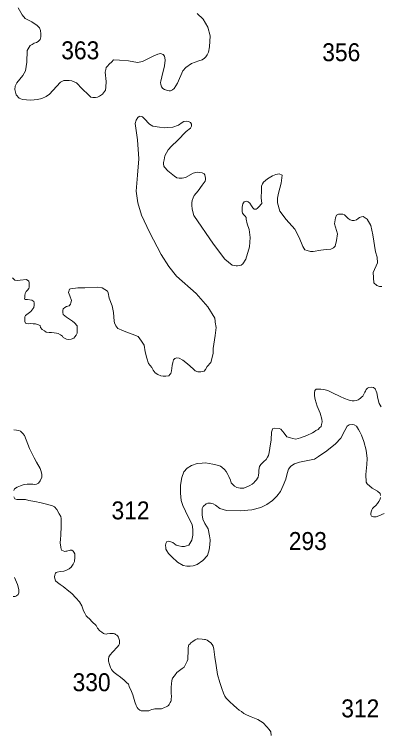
# Model space of a CAD drawing. Extents: x 445.4 to 500, y 8728.7 to 8784.
# Drawn here: x 468.35 to 471.62, y 8752.65 to 8759.05 of the extents above; entities that cross this region are included whole.
import ezdxf

# ---------------------------------------------------------------- set-up
doc = ezdxf.new("R2010")
doc.units = 0
doc.header["$LTSCALE"] = 0.064
doc.layers.add('2', color=7, linetype='Continuous', lineweight=13)
doc.layers.add('21', color=7, linetype='Continuous')

msp = doc.modelspace()

# ---------------------------------------------------------------- linework, layer by layer
at = {"layer": '2'}
for points in [[(468.3891, 8759.1145), (468.4224, 8759.0492), (468.4487, 8759.0172), (468.5095, 8758.9885), (468.5568, 8758.9556), (468.5774, 8758.9338), (468.5866, 8758.9098), (468.59, 8758.8823), (468.59, 8758.8537), (468.5831, 8758.8308), (468.5671, 8758.8136), (468.5522, 8758.8045), (468.5315, 8758.7965), (468.5132, 8758.7873), (468.4937, 8758.7758), (468.4674, 8758.7312), (468.4648, 8758.6296), (468.458, 8758.5906), (468.4522, 8758.5517), (468.4293, 8758.5082), (468.3766, 8758.4453), (468.3617, 8758.4155), (468.3594, 8758.3834), (468.3686, 8758.3365), (468.3972, 8758.3067), (468.427, 8758.2941), (468.4614, 8758.2918)], [(468.4614, 8758.2918), (468.5004, 8758.2907), (468.5611, 8758.2964), (468.6001, 8758.3044), (468.6368, 8758.3228), (468.6666, 8758.3434), (468.7285, 8758.4109), (468.764, 8758.4498), (468.7938, 8758.4636), (468.8427, 8758.4655), (468.8668, 8758.4609), (468.9069, 8758.4438), (468.9596, 8758.3911), (469.0146, 8758.3361), (469.0353, 8758.3155), (469.0548, 8758.3121), (469.0765, 8758.3133), (469.096, 8758.3167), (469.1144, 8758.3258), (469.1407, 8758.3442), (469.1659, 8758.3785), (469.1694, 8758.4048), (469.1728, 8758.4564), (469.1649, 8758.5407), (469.1695, 8758.5636), (469.174, 8758.5797), (469.1832, 8758.5934), (469.2004, 8758.6117), (469.2233, 8758.6323), (469.2382, 8758.6484), (469.2921, 8758.6461), (469.3723, 8758.6403), (469.4514, 8758.6266), (469.4959, 8758.6348), (469.6047, 8758.6874), (469.6277, 8758.6966), (469.6345, 8758.7), (469.646, 8758.7035), (469.6609, 8758.7046), (469.6724, 8758.7), (469.6804, 8758.6954), (469.6918, 8758.6806), (469.6953, 8758.668), (469.6999, 8758.6462), (469.6918, 8758.5947), (469.6678, 8758.4962), (469.6596, 8758.4576), (469.6585, 8758.4473), (469.6608, 8758.4278), (469.6653, 8758.4095), (469.6779, 8758.3923), (469.6917, 8758.3832), (469.71, 8758.3774), (469.7341, 8758.374), (469.7479, 8758.374), (469.7651, 8758.3809), (469.7788, 8758.3946), (469.8086, 8758.4416), (469.8579, 8758.5515), (469.8826, 8758.581), (469.9342, 8758.6165), (469.9652, 8758.6291), (469.9995, 8758.6406), (470.0293, 8758.6497), (470.0488, 8758.6635), (470.0603, 8758.676), (470.074, 8758.6932), (470.0866, 8758.7173), (470.0958, 8758.7642), (470.1004, 8758.8621), (470.0786, 8758.9411), (470.0385, 8759.011), (469.9857, 8759.0625)], [(468.7817, 8756.1844), (468.7892, 8756.1732), (468.8005, 8756.1657), (468.8193, 8756.1563), (468.84, 8756.1544), (468.8607, 8756.1563), (468.8833, 8756.1675), (468.8945, 8756.1788), (468.9058, 8756.1938), (468.9134, 8756.2107), (468.9152, 8756.2426), (468.9134, 8756.2764), (468.8908, 8756.3046), (468.871, 8756.3168), (468.8176, 8756.3528), (468.7893, 8756.378), (468.7864, 8756.3944), (468.7864, 8756.4137), (468.7893, 8756.427), (468.8027, 8756.4389), (468.8191, 8756.4478), (468.8413, 8756.4552), (468.8547, 8756.4686), (468.8562, 8756.4805), (468.8621, 8756.5012), (468.8473, 8756.5428), (468.8369, 8756.574), (468.8443, 8756.6051), (468.8532, 8756.6081), (468.9186, 8756.6155), (468.9825, 8756.6155), (469.0925, 8756.6229), (469.137, 8756.6155), (469.1846, 8756.5873), (469.192, 8756.5695), (469.2009, 8756.5235), (469.2262, 8756.4552), (469.2381, 8756.3944), (469.2445, 8756.3168), (469.2484, 8756.3036), (469.2597, 8756.2773), (469.2773, 8756.2535), (469.3074, 8756.2404), (469.3469, 8756.2235), (469.4033, 8756.2029), (469.4578, 8756.1803), (469.4879, 8756.1409), (469.5105, 8756.1034), (469.5218, 8756.0452), (469.5368, 8755.9889), (469.55, 8755.9401), (469.5801, 8755.9063), (469.5914, 8755.88), (469.6106, 8755.8581), (469.6332, 8755.8431), (469.6614, 8755.8319), (469.6821, 8755.8281), (469.7046, 8755.8281), (469.731, 8755.8319), (469.7404, 8755.8412), (469.7498, 8755.8525), (469.7554, 8755.875), (469.761, 8755.922), (469.7686, 8755.9501), (469.7742, 8755.9726), (469.7855, 8755.9839), (469.8024, 8755.9914), (469.825, 8755.9877), (469.857, 8755.9689), (469.8983, 8755.9389), (469.9491, 8755.8919), (469.9679, 8755.875), (469.9905, 8755.8675), (470.0168, 8755.8656), (470.0469, 8755.8732), (470.0582, 8755.8882), (470.0751, 8755.9145), (470.1052, 8755.9501), (470.1184, 8755.9933), (470.1278, 8756.0327), (470.1259, 8756.074), (470.1454, 8756.1915), (470.1529, 8756.261), (470.1454, 8756.3098), (470.1436, 8756.3168), (470.1422, 8756.3462), (470.0805, 8756.4456), (469.9762, 8756.5664), (469.8007, 8756.7204), (469.731, 8756.8073), (469.6622, 8756.9115), (469.5579, 8757.1128), (469.4867, 8757.2631), (469.4559, 8757.3744), (469.4393, 8757.4786), (469.4511, 8757.6207), (469.4653, 8757.7652), (469.4512, 8757.9352), (469.4322, 8758.082), (469.4393, 8758.1116), (469.4553, 8758.1343)], [(469.4553, 8758.1343), (469.466, 8758.1437), (469.4741, 8758.1477), (469.4955, 8758.141), (469.5115, 8758.1263), (469.5583, 8758.0769), (469.5878, 8758.0568), (469.6493, 8758.0475), (469.6921, 8758.0435), (469.7242, 8758.0448), (469.7683, 8758.0475), (469.8165, 8758.0675), (469.8499, 8758.0916), (469.866, 8758.0996), (469.8927, 8758.1023), (469.9075, 8758.0996), (469.9235, 8758.0902), (469.9342, 8758.0769), (469.9342, 8758.0582), (469.9248, 8758.0395), (469.8861, 8758.0087), (469.8098, 8757.9299), (469.7561, 8757.8783), (469.7254, 8757.8462), (469.6946, 8757.7928), (469.6906, 8757.758), (469.6839, 8757.734), (469.6853, 8757.7206), (469.6879, 8757.7006), (469.6919, 8757.6912), (469.7227, 8757.6578), (469.7829, 8757.6124), (469.803, 8757.5977), (469.823, 8757.5923), (469.8511, 8757.5923), (469.8806, 8757.599), (469.9488, 8757.6378), (469.9832, 8757.6459), (470.0086, 8757.6445), (470.03, 8757.6405), (470.0461, 8757.6325), (470.0527, 8757.6232), (470.0568, 8757.6085), (470.0581, 8757.5951), (470.0594, 8757.5804), (470.0568, 8757.567), (470.0294, 8757.5327), (469.992, 8757.4793), (469.9585, 8757.4392), (469.9478, 8757.4178), (469.9385, 8757.3951), (469.9358, 8757.3724), (469.9371, 8757.3523), (469.9385, 8757.3162), (469.9555, 8757.2612), (470.1291, 8757.0052), (470.2318, 8756.8712), (470.298, 8756.8189), (470.3312, 8756.8109), (470.3453, 8756.8109), (470.3651, 8756.8138), (470.3764, 8756.818), (470.392, 8756.8293), (470.4188, 8756.8702), (470.4513, 8756.9803), (470.457, 8757.0636), (470.4486, 8757.1353), (470.4316, 8757.1861), (470.4218, 8757.2285), (470.4203, 8757.244), (470.4133, 8757.2539), (470.4133, 8757.2539), (470.402, 8757.268), (470.3893, 8757.2821), (470.385, 8757.2976), (470.3864, 8757.3343), (470.3907, 8757.3654), (470.4034, 8757.3823), (470.4203, 8757.3894), (470.4401, 8757.3838), (470.4543, 8757.3696), (470.4698, 8757.3471), (470.4811, 8757.3287), (470.4924, 8757.316), (470.4995, 8757.316), (470.5094, 8757.316), (470.5207, 8757.3231), (470.532, 8757.3358), (470.5602, 8757.3682), (470.5562, 8757.4192), (470.5587, 8757.4834), (470.5587, 8757.523), (470.5661, 8757.5427), (470.576, 8757.5575), (470.576, 8757.5575), (470.6106, 8757.5872), (470.6279, 8757.5971), (470.6551, 8757.6144), (470.6872, 8757.6267), (470.7169, 8757.6317), (470.7417, 8757.6193)], [(470.7417, 8757.6193), (470.7342, 8757.5501), (470.7095, 8757.4587), (470.7021, 8757.4143), (470.7021, 8757.3748), (470.7219, 8757.3006), (470.7788, 8757.2241), (470.8554, 8757.1401), (470.895, 8757.0635), (470.9271, 8756.9845), (470.9444, 8756.9548), (470.9667, 8756.9474), (470.9939, 8756.94), (471.0186, 8756.94), (471.0879, 8756.9524), (471.1349, 8756.9573), (471.1766, 8756.9608), (471.1993, 8756.9729), (471.214, 8756.9876), (471.2261, 8757.037), (471.2354, 8757.0972), (471.21, 8757.1867), (471.218, 8757.2402), (471.2287, 8757.2642), (471.2448, 8757.2736), (471.2662, 8757.2736), (471.2823, 8757.2722), (471.2996, 8757.2655), (471.313, 8757.2508), (471.3318, 8757.2335), (471.3505, 8757.2214), (471.3665, 8757.2174), (471.3853, 8757.2161), (471.4053, 8757.2214), (471.4201, 8757.2335), (471.4334, 8757.2428), (471.4495, 8757.2495), (471.4642, 8757.2508), (471.5003, 8757.2295), (471.5325, 8757.172), (471.5512, 8757.0878), (471.5753, 8756.9381), (471.5903, 8756.8877), (471.5931, 8756.8378), (471.553, 8756.7531), (471.5589, 8756.6613), (471.5861, 8756.6372), (471.6116, 8756.627), (471.6317, 8756.6285)], [(468.3358, 8756.7054), (468.3576, 8756.6844), (468.3813, 8756.6815), (468.3813, 8756.6815), (468.4051, 8756.683), (468.4616, 8756.6889), (468.4824, 8756.6741), (468.4824, 8756.6741), (468.4868, 8756.6592), (468.4868, 8756.6429), (468.4868, 8756.6206), (468.4824, 8756.6088), (468.472, 8756.5954), (468.4601, 8756.5835), (468.4512, 8756.5657), (468.4467, 8756.5479), (468.4467, 8756.5301), (468.4452, 8756.5167), (468.4541, 8756.5123), (468.4717, 8756.5101), (468.5103, 8756.5056), (468.5267, 8756.4938), (468.5311, 8756.4819), (468.5296, 8756.4611), (468.5281, 8756.4389), (468.4999, 8756.4032), (468.4539, 8756.3691), (468.4479, 8756.3572), (468.4464, 8756.3379), (468.4484, 8756.3168), (468.4484, 8756.3149), (468.4522, 8756.2999), (468.4654, 8756.2961), (468.4785, 8756.2942), (468.5011, 8756.2961), (468.5218, 8756.2942), (468.5425, 8756.2942), (468.5613, 8756.2886), (468.5842, 8756.2783), (468.588, 8756.2614), (468.603, 8756.2426), (468.6237, 8756.2314), (468.6388, 8756.2201), (468.6632, 8756.2182), (468.6858, 8756.2163), (468.7083, 8756.2145), (468.729, 8756.2107), (468.746, 8756.207), (468.7667, 8756.1957), (468.7817, 8756.1844)], [(469.7127, 8754.3526), (469.726, 8754.3571), (469.7415, 8754.3526), (469.7659, 8754.3438), (469.7814, 8754.3327), (469.7969, 8754.3194), (469.8213, 8754.3128), (469.8479, 8754.3084), (469.8701, 8754.3084), (469.89, 8754.3128), (469.91, 8754.3217), (469.9366, 8754.3659), (469.9454, 8754.4102), (469.9454, 8754.4589), (469.9388, 8754.5031), (469.9055, 8754.5717), (469.8566, 8754.6748), (469.8411, 8754.7191), (469.8367, 8754.7833), (469.8367, 8754.8541), (469.8478, 8754.9249), (469.8655, 8754.9736), (469.8943, 8755.0068), (469.9344, 8755.0317), (469.9832, 8755.0472), (470.0276, 8755.0516), (470.0586, 8755.0538), (470.0918, 8755.0494), (470.1251, 8755.0427), (470.1628, 8755.0339), (470.1916, 8755.025), (470.2049, 8755.0162), (470.2271, 8754.9963), (470.2426, 8754.9786), (470.2581, 8754.952), (470.267, 8754.9321), (470.2825, 8754.8989), (470.2891, 8754.8768), (470.3002, 8754.8635), (470.318, 8754.8458), (470.3379, 8754.8347), (470.3667, 8754.8281), (470.4, 8754.8281), (470.4222, 8754.8369), (470.4421, 8754.8458), (470.4554, 8754.8524), (470.4754, 8754.8635), (470.4909, 8754.8768), (470.4998, 8754.8878), (470.5131, 8754.9033), (470.5219, 8754.9166), (470.5286, 8754.9277), (470.533, 8754.9432), (470.5352, 8754.9653), (470.5352, 8754.9852), (470.5374, 8755.0073), (470.5419, 8755.0228), (470.553, 8755.0383), (470.5641, 8755.0516), (470.5796, 8755.0671), (470.5995, 8755.0848), (470.6128, 8755.1047), (470.6217, 8755.1202), (470.6261, 8755.1467), (470.6328, 8755.1844), (470.6443, 8755.2586), (470.6465, 8755.3272), (470.6554, 8755.3537), (470.6598, 8755.3604), (470.6731, 8755.3648), (470.7153, 8755.3604), (470.7308, 8755.3537), (470.7596, 8755.3183), (470.784, 8755.2873), (470.8172, 8755.2763), (470.8372, 8755.2719), (470.866, 8755.2652), (470.9059, 8755.2763), (470.9613, 8755.2984), (471.0134, 8755.3213), (471.0286, 8755.3314), (471.0439, 8755.3416), (471.0642, 8755.3517), (471.0769, 8755.3669), (471.0896, 8755.3796), (471.0947, 8755.3973), (471.0998, 8755.4202), (471.0972, 8755.4455), (471.082, 8755.4988), (471.054, 8755.5596), (471.0363, 8755.6205), (471.0312, 8755.6509), (471.0312, 8755.6788), (471.0337, 8755.6991), (471.0464, 8755.7117), (471.0871, 8755.7117), (471.115, 8755.7092), (471.1506, 8755.6991), (471.1912, 8755.6788), (471.2598, 8755.6458), (471.2979, 8755.6281)], [(471.2979, 8755.6281), (471.3325, 8755.6158), (471.3483, 8755.6113), (471.3664, 8755.609), (471.3844, 8755.609), (471.4059, 8755.6102), (471.4194, 8755.6169), (471.4296, 8755.6226), (471.4409, 8755.6305), (471.4511, 8755.6395), (471.4612, 8755.6496), (471.468, 8755.662), (471.4748, 8755.6721), (471.4804, 8755.6857), (471.4849, 8755.6947), (471.4928, 8755.7093), (471.5052, 8755.7217), (471.5143, 8755.7274), (471.5357, 8755.7296), (471.556, 8755.7262), (471.573, 8755.715), (471.5877, 8755.68), (471.5967, 8755.6282), (471.6068, 8755.5831), (471.6249, 8755.5527)], [(471.621, 8754.7637), (471.6166, 8754.7809), (471.5944, 8754.8018), (471.5447, 8754.8297), (471.4995, 8754.8663), (471.4908, 8754.8814), (471.4887, 8754.9503), (471.4973, 8755.0407), (471.4997, 8755.0945), (471.4909, 8755.1669), (471.4712, 8755.2436), (471.4514, 8755.3028), (471.436, 8755.3313), (471.4228, 8755.3511), (471.414, 8755.3664), (471.4053, 8755.3818), (471.3855, 8755.3927), (471.3723, 8755.3971), (471.3415, 8755.3949), (471.3218, 8755.3818), (471.302, 8755.3423), (471.2669, 8755.2743), (471.2185, 8755.2239), (471.1416, 8755.1603), (471.0669, 8755.1098), (471.0318, 8755.0879), (470.9703, 8755.0769), (470.8978, 8755.0616), (470.8517, 8755.0462), (470.8209, 8755.0243), (470.7989, 8754.998), (470.7858, 8754.9585), (470.7748, 8754.9081), (470.7528, 8754.8533), (470.7286, 8754.7985), (470.6952, 8754.7567), (470.6553, 8754.719), (470.6065, 8754.6836), (470.5511, 8754.6549), (470.4713, 8754.6349), (470.3693, 8754.6261), (470.2474, 8754.6283), (470.1875, 8754.6482), (470.1476, 8754.677), (470.1276, 8754.6881), (470.1033, 8754.6947), (470.0789, 8754.6947), (470.0633, 8754.6903), (470.039, 8754.6637), (470.0301, 8754.646), (470.0279, 8754.6217), (470.0279, 8754.5907), (470.0345, 8754.5508), (470.0523, 8754.5132), (470.0811, 8754.4645), (470.094, 8754.4035), (470.1006, 8754.3681), (470.0962, 8754.3239), (470.0918, 8754.2774), (470.0762, 8754.2287), (470.0341, 8754.1822), (469.9831, 8754.149), (469.9477, 8754.1358), (469.9233, 8754.1336), (469.8922, 8754.1336), (469.859, 8754.1402), (469.808, 8754.169), (469.7592, 8754.2154), (469.7282, 8754.2464), (469.7127, 8754.2685), (469.706, 8754.284), (469.7038, 8754.2995), (469.7016, 8754.3172), (469.7038, 8754.3349), (469.7127, 8754.3526)], [(468.3481, 8754.809), (468.3552, 8754.8222), (468.3777, 8754.8375), (468.4093, 8754.8508), (468.4318, 8754.8589), (468.4461, 8754.862), (468.4675, 8754.864), (468.494, 8754.865), (468.5185, 8754.864), (468.5349, 8754.862), (468.5522, 8754.863), (468.5696, 8754.8722), (468.5849, 8754.8946), (468.5981, 8754.9282), (468.5994, 8754.9501), (468.5943, 8754.9766), (468.5841, 8755.0041), (468.5525, 8755.0591), (468.531, 8755.0988), (468.4889, 8755.1839), (468.4583, 8755.2593), (468.443, 8755.2978), (468.4287, 8755.3161), (468.4174, 8755.3283), (468.4072, 8755.3365), (468.394, 8755.3416), (468.3736, 8755.3457), (468.3491, 8755.3487)], [(468.3583, 8754.7346), (468.3481, 8754.7509)], [(469.3338, 8753.1167), (469.3019, 8753.1429), (469.2674, 8753.1652), (469.2443, 8753.1833), (469.2292, 8753.1983), (469.2211, 8753.2107), (469.2099, 8753.2282), (469.2011, 8753.2557), (469.1928, 8753.2867), (469.1922, 8753.3041), (469.196, 8753.3235), (469.2091, 8753.3428), (469.2285, 8753.3672), (469.2729, 8753.4137), (469.2855, 8753.4295), (469.2908, 8753.4416), (469.2924, 8753.4542), (469.2919, 8753.4694), (469.2882, 8753.4799), (469.2845, 8753.4883), (469.2829, 8753.4999), (469.2744, 8753.5102), (469.2671, 8753.5165), (469.2571, 8753.5223), (469.2486, 8753.5296), (469.2371, 8753.5317), (469.2208, 8753.5317), (469.205, 8753.5312), (469.1818, 8753.5291), (469.1729, 8753.527), (469.1592, 8753.528), (469.1492, 8753.5317), (469.1355, 8753.5433), (469.1166, 8753.5569), (469.0961, 8753.58), (469.0834, 8753.6031), (469.0485, 8753.635), (469.0238, 8753.6628), (469.0064, 8753.677), (468.9954, 8753.6912), (468.9818, 8753.7126), (468.9706, 8753.735), (468.9563, 8753.7788), (468.9359, 8753.8135), (468.9012, 8753.8512), (468.8675, 8753.8878), (468.8409, 8753.9092), (468.7886, 8753.9526), (468.7611, 8753.9689), (468.7396, 8753.9872), (468.7212, 8754.0035), (468.7141, 8754.0218), (468.7131, 8754.0392), (468.7141, 8754.0514), (468.7172, 8754.0646), (468.7202, 8754.0707), (468.7253, 8754.0758), (468.7355, 8754.0799), (468.7621, 8754.0845), (468.7938, 8754.0896), (468.8193, 8754.0967), (468.8438, 8754.1079), (468.8611, 8754.1232), (468.8795, 8754.1517), (468.8897, 8754.1731), (468.8928, 8754.2119), (468.8917, 8754.2424), (468.8836, 8754.2563), (468.8785, 8754.2675), (468.8754, 8754.2705), (468.8693, 8754.2736), (468.8652, 8754.2746), (468.853, 8754.2746), (468.8417, 8754.2726), (468.8305, 8754.2685), (468.8213, 8754.2675), (468.8132, 8754.2654), (468.804, 8754.2644), (468.7897, 8754.2685), (468.7785, 8754.2736), (468.7723, 8754.2838), (468.7693, 8754.3031), (468.7611, 8754.3408), (468.7642, 8754.3744), (468.7672, 8754.4081), (468.7711, 8754.489), (468.7721, 8754.5227), (468.7711, 8754.5573), (468.7681, 8754.5766), (468.7538, 8754.6001), (468.7333, 8754.6395), (468.7118, 8754.6609), (468.6935, 8754.67), (468.6394, 8754.6863), (468.5934, 8754.6976), (468.5363, 8754.7108), (468.4842, 8754.7189), (468.4526, 8754.7271), (468.4169, 8754.7261), (468.3746, 8754.7285), (468.3583, 8754.7346)], [(471.6533, 8754.6023), (471.6037, 8754.5807), (471.58, 8754.5743), (471.5563, 8754.5743), (471.539, 8754.5786), (471.5325, 8754.5893), (471.5325, 8754.6023), (471.5368, 8754.6173), (471.5412, 8754.6345), (471.5498, 8754.6475), (471.5606, 8754.6582), (471.5778, 8754.6755), (471.5929, 8754.6905), (471.6059, 8754.7099), (471.6166, 8754.7314), (471.621, 8754.7465)], [(468.3537, 8754.0308), (468.3826, 8753.9683), (468.3922, 8753.9239), (468.3922, 8753.8952), (468.3887, 8753.8804), (468.3739, 8753.8682), (468.3608, 8753.8638), (468.3442, 8753.8629)], [(470.6432, 8752.6214), (470.6403, 8752.6564), (470.6276, 8752.6749), (470.6072, 8752.6992), (470.573, 8752.7353), (470.5241, 8752.7651), (470.4666, 8752.7904), (470.4247, 8752.8079), (470.4013, 8752.8176), (470.3788, 8752.8361), (470.3593, 8752.8498), (470.3369, 8752.8673), (470.3076, 8752.8926), (470.2745, 8752.9218), (470.243, 8752.9555), (470.2303, 8752.973), (470.2196, 8753.0012), (470.204, 8753.0431), (470.1864, 8753.0957), (470.1668, 8753.1654), (470.1532, 8753.2481), (470.1415, 8753.3201), (470.1317, 8753.3918), (470.1268, 8753.4191), (470.119, 8753.4356), (470.1054, 8753.4483), (470.0868, 8753.4638), (470.0732, 8753.4736), (470.0595, 8753.4775), (470.0488, 8753.4794), (470.0303, 8753.4804), (469.9945, 8753.4841), (469.9832, 8753.4833), (469.9663, 8753.4761), (469.9453, 8753.4616), (469.9275, 8753.4487), (469.9186, 8753.4374), (469.9114, 8753.4318), (469.9065, 8753.4221), (469.9033, 8753.4028), (469.9033, 8753.3673), (469.9017, 8753.319), (469.9009, 8753.2996), (469.8944, 8753.2867), (469.8781, 8753.2499), (469.8676, 8753.2321), (469.8498, 8753.2201), (469.828, 8753.2023), (469.8038, 8753.183), (469.782, 8753.154), (469.765, 8753.1335), (469.7577, 8753.1133), (469.7545, 8753.0843), (469.7537, 8753.0545), (469.7529, 8752.9989), (469.7541, 8752.9692), (469.7522, 8752.9467), (469.7515, 8752.9311), (469.749, 8752.9243), (469.7428, 8752.9174), (469.7352, 8752.8977), (469.7277, 8752.8902), (469.7195, 8752.8833), (469.7089, 8752.8771), (469.6945, 8752.8708), (469.6676, 8752.8615), (469.6426, 8752.8596), (469.6213, 8752.8602), (469.6082, 8752.859), (469.5957, 8752.8577), (469.5813, 8752.8552), (469.5644, 8752.8484), (469.5519, 8752.844), (469.5237, 8752.8415), (469.5056, 8752.8415), (469.4837, 8752.8434), (469.4718, 8752.8477), (469.4568, 8752.8596), (469.4499, 8752.8721), (469.4399, 8752.8908), (469.4287, 8752.9233), (469.4102, 8752.9847), (469.3915, 8753.0309), (469.3821, 8753.0509), (469.3707, 8753.0793), (469.3539, 8753.0961), (469.3338, 8753.1167)]]:
    msp.add_lwpolyline(points, dxfattribs=at)

# ---------------------------------------------------------------- texts
at = {"layer": '21', "width": 0.95}
for s, p in [('363', (468.7721, 8758.6541)), ('356', (471.1003, 8758.6373)), ('312', (469.2205, 8754.5504)), ('293', (470.8017, 8754.2772)), ('330', (468.873, 8753.0176)), ('312', (471.2699, 8752.7845))]:
    msp.add_text(s, height=0.16, dxfattribs=at).set_placement(p)

doc.saveas('drawing.dxf')
